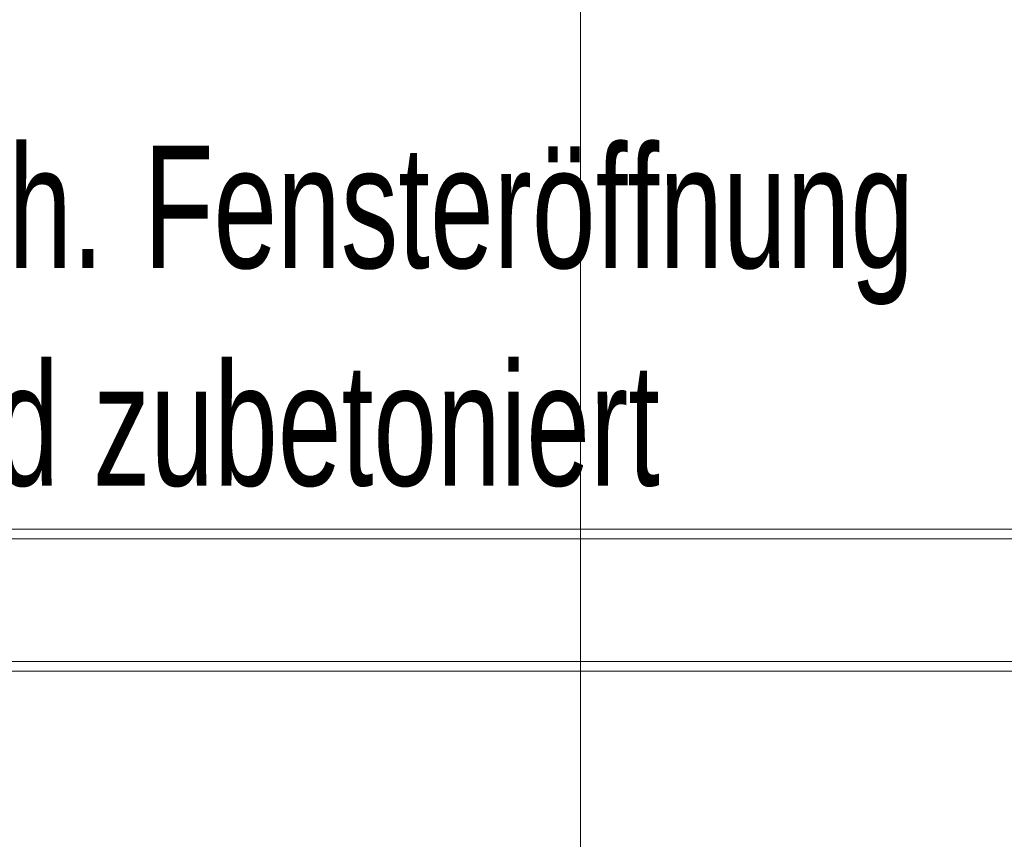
# Model space of a CAD drawing. Extents: x -459 to 541, y -543 to 550.
# Tile 390 of 577: x 115 to 135, y 351 to 368. Entities that reach past the tile are written whole.
import ezdxf
from ezdxf.lldxf.tags import DXFTag

# ---------------------------------------------------------------- set-up
doc = ezdxf.new("R2010")
doc.units = 0
doc.layers.get('0').update_dxf_attribs({"lineweight": 35})
for name, color, linetype, lineweight in [('5_UG-BESTAND', 7, 'Continuous', 25), ('5_UG-NEU', 7, 'Continuous', 25), ('5_UG-STATIK', 7, 'Continuous', 25)]:
    doc.layers.add(name, color=color, linetype=linetype, lineweight=lineweight)
doc.styles.get("Standard").update_dxf_attribs({"font": 'arial.ttf'})
tags = doc.linetypes.add('ALL_S16', pattern=[0.0005, 0, -0.0005]).pattern_tags.tags
tags[6:7] = [DXFTag(74, 4), DXFTag(75, 0), DXFTag(340, '0'), DXFTag(46, 1.0), DXFTag(50, 0.0), DXFTag(44, 0.0), DXFTag(45, 0.0)]
tags[4:5] = [DXFTag(74, 4), DXFTag(75, 0), DXFTag(340, '0'), DXFTag(46, 1.0), DXFTag(50, 0.0), DXFTag(44, 0.0), DXFTag(45, 0.0)]
tags = doc.linetypes.add('STRICHPUNKT2_S5', pattern=[0.01, 0.008, -0.001, 0, -0.001]).pattern_tags.tags
tags[10:11] = [DXFTag(74, 4), DXFTag(75, 0), DXFTag(340, '0'), DXFTag(46, 1.0), DXFTag(50, 0.0), DXFTag(44, 0.0), DXFTag(45, 0.0)]
tags[8:9] = [DXFTag(74, 4), DXFTag(75, 0), DXFTag(340, '0'), DXFTag(46, 1.0), DXFTag(50, 0.0), DXFTag(44, 0.0), DXFTag(45, 0.0)]
tags[6:7] = [DXFTag(74, 4), DXFTag(75, 0), DXFTag(340, '0'), DXFTag(46, 1.0), DXFTag(50, 0.0), DXFTag(44, 0.0), DXFTag(45, 0.0)]
tags[4:5] = [DXFTag(74, 4), DXFTag(75, 0), DXFTag(340, '0'), DXFTag(46, 1.0), DXFTag(50, 0.0), DXFTag(44, 0.0), DXFTag(45, 0.0)]

# ---------------------------------------------------------------- blocks, each defined once
blk = doc.blocks.new('Referenz-A07ALAR41N', base_point=(-170.808, 0))
at = {"layer": '5_UG-BESTAND', "color": 0, "linetype": 'STRICHPUNKT2_S5', "lineweight": 13, "ltscale": 0.13}
blk.add_line((126.26, 257.055), (126.26, 454.899), dxfattribs=at)
at = {"layer": '5_UG-BESTAND', "color": 0, "linetype": 'ALL_S16', "lineweight": 13, "ltscale": 0.13}
for p, q in [((109.184, 357.169), (255.998, 357.169)), ((109.184, 354.669), (255.998, 354.669))]:
    blk.add_line(p, q, dxfattribs=at)
at = {"layer": '5_UG-NEU', "color": 0, "linetype": 'ALL_S16', "lineweight": 13, "ltscale": 0.13}
for p, q in [((109.184, 357.369), (255.998, 357.369)), ((109.184, 354.469), (255.998, 354.469))]:
    blk.add_line(p, q, dxfattribs=at)
at = {"layer": '5_UG-STATIK', "color": 0, "lineweight": -2, "char_height": 2.5, "attachment_point": 1}
for s, insert in [('{\\W0.67;\\fArial;vorh.}', (111.322, 365.202)), ('{\\W0.67;\\fArial;Fensteröffnung}', (117.334, 365.202)), ('{\\W0.67;\\fArial;wird}', (111.322, 360.757)), ('{\\W0.67;\\fArial;zubetoniert}', (116.305, 360.757))]:
    blk.add_mtext(s, dxfattribs=dict(at, insert=insert))

msp = doc.modelspace()

# ---------------------------------------------------------------- block references
at = {"color": 251, "lineweight": 25, "ltscale": 0.25, "true_color": 0x585858}
msp.add_blockref('Referenz-A07ALAR41N', (-170.808, 0), dxfattribs=at)

doc.saveas('drawing.dxf')
